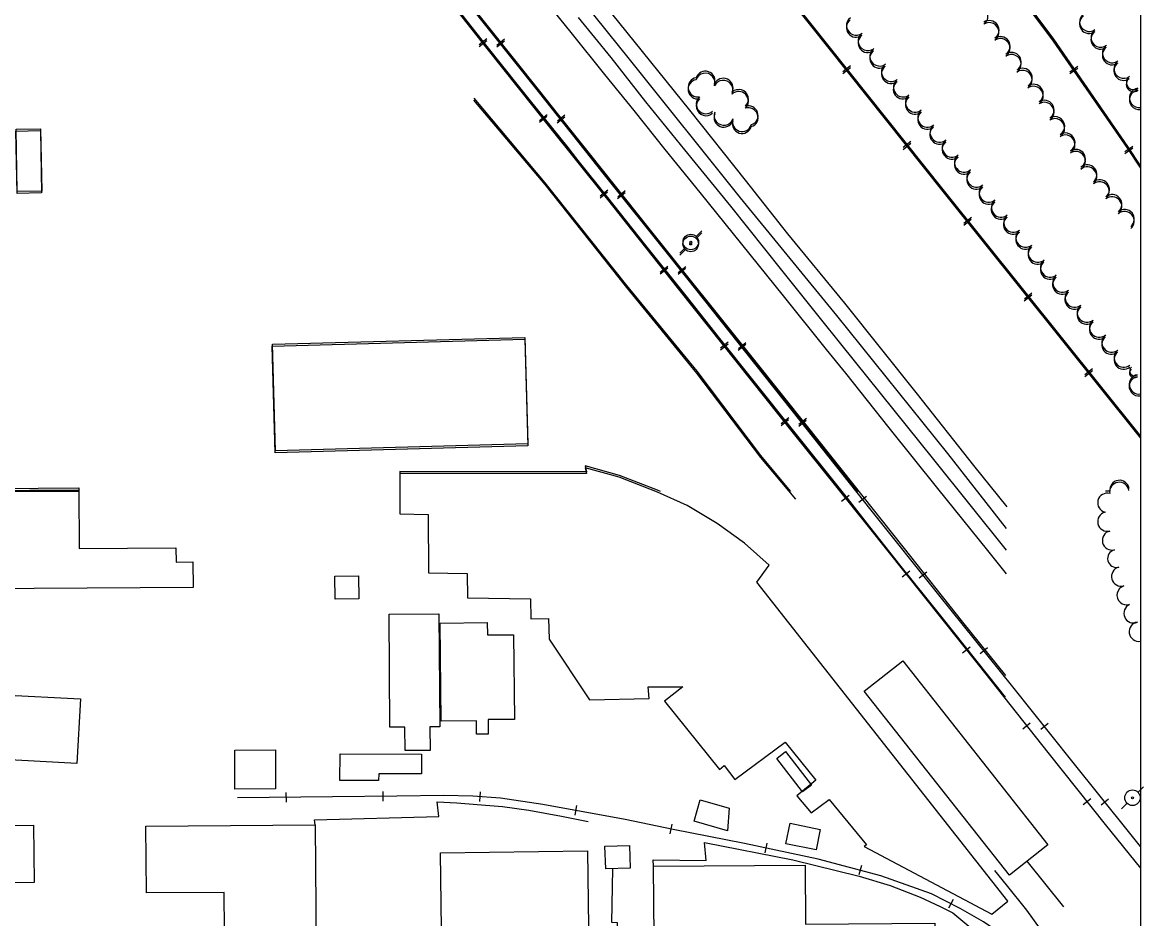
# Model space of a CAD drawing. Extents: x -25029 to 2274964, y -81170 to 687028.
# Drawn here: x 14099 to 15255, y -67885 to -66960 of the extents above; entities that cross this region are included whole.
import ezdxf

# ---------------------------------------------------------------- set-up
doc = ezdxf.new("R2010")
doc.units = 0
for name, color, linetype in [('60', 7, 'Continuous'), ('BLDG', 7, 'Continuous'), ('RD_X_RR_1', 7, 'Continuous'), ('RR', 7, 'Continuous'), ('TRANSPWRLN', 7, 'Continuous'), ('TREES', 7, 'Continuous'), ('WALL', 7, 'Continuous')]:
    doc.layers.add(name, color=color, linetype=linetype)

msp = doc.modelspace()

# ---------------------------------------------------------------- linework, layer by layer
at = {"layer": '60'}
msp.add_lwpolyline([(10251.6, -64748.4), (15251.6, -64748.4), (15251.6, -68748.4), (10251.6, -68748.4)], close=True, dxfattribs=at)
at = {"layer": 'BLDG'}
for p, q in [((14004.6, -67441.5), (14156.7, -67440.5)), ((14156.7, -67440.5), (14156.8, -67444.2)), ((14156.8, -67444.2), (14004.7, -67444.2))]:
    msp.add_line(p, q, dxfattribs=at)
for points in [[(14117.3, -67069.9), (14118.4, -67134.3), (14093.1, -67134.8), (14092, -67070.4)], [(14117.2, -67071.9), (14118.3, -67136.2), (14093, -67136.7), (14091.9, -67072.3)], [(14356.3, -67294.2), (14616.8, -67287.2), (14619.8, -67397.2), (14359.3, -67404.2)], [(14356.4, -67292.2), (14616.9, -67285.2), (14619.9, -67395.2), (14359.4, -67402.2)], [(13945.8, -67464.1), (14004.7, -67463.7), (14004.5, -67443.5), (14156.6, -67442.4), (14157, -67502.9), (14256.9, -67502.3), (14257, -67517), (14274.3, -67516.9), (14274.5, -67543.2), (13946.3, -67545.4)], [(14445.2, -67531.2), (14445.5, -67555), (14421.1, -67555.3), (14420.8, -67531.5)], [(14528.2, -67570.4), (14529.1, -67687.1), (14518.8, -67687.2), (14519, -67711.4), (14493.2, -67711.6), (14493, -67687.3), (14477.5, -67687.4), (14476.7, -67570.8)], [(14577.9, -67579.5), (14578.1, -67592.2), (14605.1, -67592), (14606, -67679.3), (14578.8, -67679.6), (14579, -67694.5), (14566.9, -67694.6), (14566.8, -67680.8), (14530.3, -67681.2), (14529.3, -67580.1)], [(15006.6, -67618.9), (15156.3, -67808.9), (15116.6, -67840.1), (14966.9, -67650.2)], [(14012.8, -67655), (14046.3, -67656.8), (14045.1, -67679.3), (14064.9, -67680.4), (14065.5, -67670.1), (14076.8, -67670.7), (14077.7, -67653.9), (14158.4, -67658.2), (14154.8, -67724.9), (14009.4, -67717.1)], [(14359.7, -67751.1), (14317.7, -67751.2), (14317.7, -67711), (14359.6, -67710.9)], [(14510, -67735.6), (14466, -67735.4), (14465.9, -67742.5), (14426, -67742.3), (14426.1, -67715), (14510.1, -67715.4)], [(14885.7, -67712.5), (14912.5, -67747.1), (14903.3, -67754.2), (14876.5, -67719.6)], [(14825.7, -67794.4), (14791.3, -67784.5), (14797.7, -67762.4), (14827.5, -67770.9)], [(14401.4, -67916.5), (14339.6, -67917), (14339.5, -67896.8), (14306.8, -67897), (14306.5, -67857.8), (14226.4, -67858.4), (14225.8, -67789.4), (14400.4, -67788)], [(14917.1, -67814), (14886.1, -67807.6), (14890.5, -67786.4), (14921.5, -67792.8)], [(13948.6, -67789.8), (14110.1, -67788.4), (14110.7, -67847.6), (13949.1, -67849)], [(14725.5, -67832.8), (14700.2, -67833.7), (14699.4, -67810.1), (14724.6, -67809.3)], [(14681.4, -67815.1), (14683.7, -67998.4), (14532, -68000.3), (14529.7, -67817)], [(14906, -67829.7), (14906.4, -67890.7), (15039.7, -67889.7), (15040.3, -67959.4), (15071, -67959.1), (15071.1, -67978.3), (15080.7, -67978.2), (15080.8, -67989.2), (15106.3, -67989), (15106.4, -67999.9), (15080.4, -68000.1), (15080.5, -68015.8), (15119.2, -68015.4), (15120.2, -68137.2), (14906.6, -68138.9), (14906.2, -68078.4), (14740.8, -68079.8), (14740.3, -68013.5), (14751.1, -68013.4), (14749.6, -67830.9)]]:
    msp.add_lwpolyline(points, close=True, dxfattribs=at)
for points in [[(14756.6, -67444.1), (14753.7, -67442.8), (14714.3, -67427.6), (14679.1, -67417.8), (14680.3, -67423.8), (14487.9, -67423.6), (14487.9, -67444.2)], [(14868.9, -67520.3), (14843.2, -67497.5), (14815.2, -67477.2), (14784.3, -67458.6), (14753.5, -67444.8), (14714.1, -67429.6), (14679, -67419.8), (14680.2, -67425.8), (14487.8, -67425.6), (14487.8, -67467.3), (14517.2, -67467.9), (14517.5, -67528), (14557.4, -67528.9), (14557.6, -67554), (14622.7, -67554.8), (14622.8, -67575.6), (14641.3, -67575.2), (14641.8, -67596.7), (14683.3, -67659.1), (14744.9, -67657.7), (14744, -67645.9), (14779.8, -67645.8), (14760.7, -67660.7), (14817.4, -67730.9), (14822.2, -67726.8), (14833.4, -67741.5), (14885.1, -67702.7), (14917, -67742.2), (14897.2, -67758.2), (14912.2, -67775.9), (14930.6, -67762.1), (14969, -67808.8), (14966.6, -67810.6), (15098.3, -67880.4), (15115, -67866.8), (14855.9, -67537.7), (14868.9, -67520.3)]]:
    msp.add_lwpolyline(points, dxfattribs=at)
at = {"layer": 'RD_X_RR_1'}
for points in [[(13395.3, -65339.7), (13433.4, -65379.3), (13463.8, -65409.9), (13492.5, -65440.8), (13591.3, -65564.7), (13711.6, -65713.7), (13824.7, -65854.3), (13933.5, -65990.2), (14049.2, -66134), (14148.4, -66257.1), (14235.1, -66364.6), (14328.8, -66481.5), (14418.8, -66593.2), (14492.8, -66685.5), (14565.5, -66775.5), (14617.2, -66840.2), (14786.5, -67050.7), (14843.9, -67123.1), (14887.8, -67178.4), (14946.3, -67249.9), (15021.3, -67343.8), (15079.6, -67417.4), (15113.9, -67460.1)], [(15113.7, -67482.3), (15053.2, -67405.1), (14938.7, -67262.7), (14839.2, -67141.1), (14724.7, -66998.2), (14619.9, -66867.6), (14566, -66799.7), (14513.3, -66734.3), (14447.1, -66651.9), (14373.1, -66560.2), (14259.4, -66418), (14201, -66345.8), (14147.9, -66279.1), (14088.8, -66205.4)], [(14064.6, -66320.8), (14119, -66388.5), (14180.9, -66466.4), (14230.7, -66528.8), (14271.7, -66580.4), (14330.2, -66652), (14378.9, -66714), (14428.8, -66776.8), (14478.6, -66839.1), (14536.1, -66911.6), (14566, -66948.6), (14622.6, -67019.7), (14684.6, -67097.2), (14743.1, -67171), (14852.2, -67307.2), (14908, -67377.1), (14954.7, -67436.1), (15006.6, -67501.2), (15068.3, -67579.2), (15112.4, -67634.2)], [(14524.7, -66919.1), (14571.1, -66977.4), (14613.7, -67030.5), (14661, -67089.4), (14697.2, -67136.5), (14735.8, -67183.6), (14782.9, -67242.4), (14826.4, -67297.7), (14865.8, -67346.8), (14922.3, -67417.8), (14949.1, -67451.1), (14972.4, -67480.7), (15003.3, -67520), (15045.4, -67572.4), (15095.1, -67634.9), (15112.2, -67656.4)], [(14620.4, -66916.2), (14664.2, -66970.8), (14699, -67013.9), (14729.1, -67051.1), (14761, -67091.3), (14797.4, -67135.7), (14883.1, -67242.5), (14927.5, -67297.8), (14947.5, -67322.3), (14992.3, -67378.5), (15042.4, -67441.1), (15093.8, -67505), (15113.3, -67529.3)], [(15113.5, -67504.7), (15038.5, -67411.2), (14942.8, -67291.8), (14921.6, -67265.8), (14881.9, -67215.9), (14829.2, -67149.9), (14781.6, -67091.8), (14741.7, -67042.1), (14705.7, -66996.4), (14672, -66955.2)]]:
    msp.add_lwpolyline(points, dxfattribs=at)
at = {"layer": 'RR'}
for p, q in [((14569.7, -66983), (14577.5, -66976.8)), ((14595.8, -66977.6), (14588, -66983.9)), ((14569.6, -66985), (14577.4, -66978.8)), ((14595.7, -66979.6), (14587.9, -66985.9)), ((14944.7, -67013), (14952.5, -67006.7)), ((14944.8, -67010.9), (14952.6, -67004.7)), ((15178.8, -67011.1), (15187.1, -67005.4)), ((15178.8, -67013.1), (15187, -67007.5)), ((14631.7, -67063.3), (14639.6, -67057.1)), ((14631.8, -67061.3), (14639.7, -67055.1)), ((14658, -67057.9), (14650.2, -67064.1)), ((14658.1, -67055.8), (14650.3, -67062.1)), ((15007, -67091.2), (15014.8, -67085)), ((15007.1, -67089.1), (15014.9, -67082.9)), ((15235.5, -67095.4), (15243.8, -67089.8)), ((15235.6, -67093.3), (15243.9, -67087.8)), ((14694.3, -67141.4), (14702.1, -67135.1)), ((14694.4, -67139.3), (14702.2, -67133.1)), ((14720.2, -67136.1), (14712.4, -67142.4)), ((14720.3, -67134.1), (14712.5, -67140.4)), ((15069.4, -67169.4), (15077.2, -67163.1)), ((15069.5, -67167.3), (15077.3, -67161.1)), ((14756.3, -67219.8), (14764.1, -67213.6)), ((14756.4, -67217.8), (14764.2, -67211.6)), ((14782.6, -67214.3), (14774.8, -67220.5)), ((14782.7, -67212.3), (14774.9, -67218.5)), ((15131.9, -67247.4), (15139.7, -67241.2)), ((15132, -67245.4), (15139.8, -67239.1)), ((14818.7, -67296), (14826.5, -67289.8)), ((14844.8, -67290.7), (14837, -67296.9)), ((14818.6, -67298), (14826.4, -67291.8)), ((14844.7, -67292.7), (14836.9, -67298.9)), ((15194.3, -67325.5), (15202.2, -67319.3)), ((15194.5, -67323.4), (15202.3, -67317.2)), ((14881, -67376.2), (14888.8, -67369.9)), ((14881.2, -67374.1), (14889, -67367.9)), ((14907, -67370.9), (14899.2, -67377.1)), ((14907.1, -67368.9), (14899.3, -67375.1)), ((14943.5, -67454.2), (14951.3, -67448)), ((14969.1, -67449.3), (14961.3, -67455.5)), ((15005.9, -67532.4), (15013.7, -67526.2)), ((15031.5, -67527.4), (15023.6, -67533.7)), ((15068.2, -67610.6), (15076, -67604.4)), ((15094.1, -67605.4), (15086.3, -67611.6)), ((15130.3, -67689), (15138.1, -67682.8)), ((15156.6, -67683.5), (15148.8, -67689.7)), ((14370.3, -67754.9), (14370.4, -67764.9)), ((14470.2, -67753.7), (14470.4, -67763.7)), ((14570.6, -67754), (14569.9, -67764)), ((15192.6, -67767.2), (15200.4, -67761)), ((15218.9, -67761.7), (15211.1, -67767.9)), ((14670.1, -67768.2), (14668.3, -67778.1)), ((14768.3, -67787.5), (14766.3, -67797.3)), ((14866.4, -67807.2), (14864.3, -67817)), ((14964, -67830), (14961.4, -67839.7)), ((15058.4, -67865.2), (15053.8, -67874.1))]:
    msp.add_line(p, q, dxfattribs=at)
for points in [[(13826.3, -65472.5), (14076.7, -65750.1), (14304.8, -66002.3), (14582.9, -66309.7), (14854, -66609.2), (15003.8, -66778), (15045, -66826.2), (15085.9, -66877.2), (15120.2, -66921.3), (15161.9, -66977.7), (15238.3, -67088.4), (15251.7, -67108.4)], [(13826.4, -65474.4), (14076.8, -65752.1), (14304.8, -66004.3), (14582.9, -66311.7), (14853.9, -66611.3), (15003.7, -66780), (15044.9, -66828.2), (15085.8, -66879.3), (15120.2, -66923.4), (15161.8, -66979.7), (15238.2, -67090.5), (15251.6, -67110.5)], [(13794.6, -65561.9), (13949, -65754.8), (14132.5, -65984.4), (14275.5, -66163.2), (14514.7, -66463.6), (14792.6, -66811.8), (15048, -67132.5), (15251.8, -67387)], [(13794.7, -65563.8), (13949.1, -65756.7), (14132.5, -65986.3), (14275.5, -66165.2), (14514.7, -66465.5), (14792.5, -66813.9), (15047.9, -67134.6), (15251.6, -67389.1)], [(14960.4, -67444.1), (14900.5, -67368.5), (14836.8, -67288.6), (14766.6, -67200), (14699, -67115.5), (14630.8, -67029.5), (14557.6, -66937.8), (14499.8, -66865.9), (14433.6, -66783.3), (14372.4, -66705.8), (14308.7, -66626.5), (14248.9, -66551.5), (14199, -66489), (14147.4, -66424.1), (14105, -66370.7), (14022.1, -66266.9), (13948.7, -66175.9), (13868.6, -66074.7), (13788.9, -65974.5), (13732, -65903.8)], [(13732, -65924.3), (13826.4, -66042.7), (13932.8, -66175.6), (13998.3, -66257.7), (14068.5, -66346.1), (14150.2, -66448.4), (14234, -66553.8), (14330.5, -66674.7), (14417.5, -66783.5), (14509.1, -66898.1), (14577.7, -66985.1), (14642.2, -67066.3), (14700.7, -67139.1), (14775.2, -67233.5), (14893.8, -67381.9), (14943.6, -67444.1)], [(13732, -65926.2), (13826.5, -66044.6), (13932.8, -66177.5), (13998.3, -66259.7), (14068.5, -66348.1), (14150.2, -66450.4), (14234, -66555.7), (14330.4, -66676.6), (14417.5, -66785.4), (14509, -66900.1), (14577.6, -66987.1), (14642.1, -67068.3), (14700.6, -67141.2), (14775.1, -67235.5), (14893.6, -67383.9), (14970.8, -67480.4), (15084.3, -67622.8), (15157.4, -67715.2), (15215.4, -67787.7), (15251.6, -67832.9)], [(15251.6, -67810.6), (15240.6, -67796.8), (15180.9, -67722.2), (15120.1, -67645.6), (15043.9, -67551), (14973.9, -67463.4), (14900.4, -67370.5), (14836.7, -67290.6), (14766.5, -67202), (14698.9, -67117.5), (14630.8, -67031.5), (14557.5, -66939.8), (14499.7, -66867.8), (14433.6, -66785.3), (14372.4, -66707.8), (14308.7, -66628.5), (14248.8, -66553.4), (14199, -66490.9), (14147.4, -66426), (14105, -66372.6), (14022.1, -66268.8)], [(15242, -68033.3), (15202.6, -67986.9), (15180.4, -67960.5), (15150.9, -67932.7), (15124.1, -67911.3), (15089.9, -67888.3), (15065.6, -67874.6), (15036.2, -67859.2), (14984.1, -67840.6), (14919.4, -67823.4), (14843.2, -67807.5), (14769.9, -67793), (14720.2, -67782.5), (14635.4, -67767), (14591.7, -67760.5), (14563.1, -67758.5), (14533.3, -67757.9), (14484.8, -67758.5), (14418.3, -67759.4), (14320.5, -67760.4)], [(15251.6, -68047.8), (15243, -68034.8), (15212.6, -67989.5), (15193, -67959.8), (15176.6, -67935.5), (15161.5, -67913.7), (15148.7, -67895.8), (15134.4, -67876.1), (15113.5, -67850.1), (15101.5, -67835.4)]]:
    msp.add_lwpolyline(points, dxfattribs=at)
at = {"layer": 'TRANSPWRLN'}
for p, q in [((14793.5, -67183.3), (14799.3, -67177.5)), ((14793.6, -67181.2), (14799.4, -67175.4)), ((14776.5, -67200.3), (14782.3, -67194.5)), ((14776.6, -67198.2), (14782.4, -67192.4)), ((15249.1, -67754.7), (15254.9, -67748.9)), ((15232.1, -67771.7), (15237.9, -67765.9))]:
    msp.add_line(p, q, dxfattribs=at)
for centre, radius in [((14787.8, -67188.8), 8.01), ((14787.9, -67186.8), 8.01), ((14787.9, -67186.9), 1), ((14787.8, -67188.9), 1), ((15243.5, -67760.2), 8.01), ((15243.5, -67760.3), 1)]:
    msp.add_circle(centre, radius, dxfattribs=at)
at = {"layer": 'TREES'}
for centre, radius, start, end in [((14958.5, -66963.4), 10, 127.0491, 307.0491), ((15084.4, -66954), 10, 304.7657, 124.7657), ((15198.8, -66961.7), 10, 126.2722, 306.2722), ((15198.9, -66959.6), 10, 126.2792, 306.2792), ((14958.4, -66965.5), 10, 127.0421, 307.0421), ((15095.8, -66970.4), 10, 304.7657, 124.7657), ((15095.9, -66968.3), 10, 304.7727, 124.7727), ((14970.5, -66981.4), 10, 127.0421, 307.0421), ((14970.6, -66979.4), 10, 127.0491, 307.0491), ((15107.2, -66986.8), 10, 304.7657, 124.7657), ((15107.3, -66984.8), 10, 304.7727, 124.7727), ((15210.6, -66977.8), 10, 126.2722, 306.2722), ((15210.7, -66975.8), 10, 126.2792, 306.2792), ((14982.5, -66997.4), 10, 127.0421, 307.0421), ((14982.6, -66995.3), 10, 127.0491, 307.0491), ((15222.4, -66994), 10, 126.2722, 306.2722), ((15222.5, -66991.9), 10, 126.2792, 306.2792), ((15118.6, -67003.3), 10, 304.7657, 124.7657), ((15118.7, -67001.2), 10, 304.7727, 124.7727), ((15234.4, -67008), 10, 126.2792, 306.2792), ((14802.8, -67022.6), 10, 341.2532, 161.2532), ((14802.9, -67020.6), 10, 341.2602, 161.2602), ((14994.6, -67013.3), 10, 127.4114, 307.4114), ((14994.7, -67011.3), 10, 127.4184, 307.4184), ((15130, -67019.7), 10, 304.7657, 124.7657), ((15130.1, -67017.6), 10, 304.7727, 124.7727), ((15234.3, -67010.1), 10, 126.2722, 306.2722), ((14795.1, -67029.2), 10, 99.9226, 279.9226), ((14795.2, -67027.2), 10, 99.9296, 279.9296), ((14821.4, -67030), 10, 335.4597, 155.4597), ((14821.5, -67027.9), 10, 335.4667, 155.4667), ((15006.8, -67029.2), 10, 127.4115, 307.4115), ((15006.9, -67027.2), 10, 127.4185, 307.4185), ((15141.5, -67034), 10, 304.7727, 124.7727), ((15244.6, -67024.2), 7.51, 126.2722, 306.2722), ((15244.7, -67022.1), 7.51, 126.2792, 306.2792), ((14837.3, -67041.5), 10, 312.887, 132.887), ((14837.4, -67039.4), 10, 312.894, 132.894), ((15019.3, -67042.8), 10, 129.2778, 309.2778), ((15141.4, -67036.1), 10, 304.7657, 124.7657), ((15250.4, -67038.1), 10, 97.3437, 277.3437), ((15250.4, -67040.2), 10, 97.3367, 277.3367), ((14803.6, -67044.5), 10, 132.3819, 312.3819), ((14803.6, -67046.5), 10, 132.3749, 312.3749), ((14847.3, -67056.2), 10, 288.2824, 108.2824), ((15019.2, -67044.9), 10, 129.2708, 309.2708), ((15152.6, -67052.7), 10, 303.4292, 123.4292), ((15152.7, -67050.6), 10, 303.4362, 123.4362), ((14821.9, -67058.3), 10, 159.1579, 339.1579), ((14822, -67056.3), 10, 159.1649, 339.1649), ((14847.3, -67058.3), 10, 288.2754, 108.2754), ((15031.9, -67058.3), 10, 129.2778, 309.2778), ((15031.9, -67060.4), 10, 129.2708, 309.2708), ((15163.5, -67069.5), 10, 302.2598, 122.2598), ((15163.6, -67067.4), 10, 302.2668, 122.2668), ((14840.8, -67064.8), 10, 162.7974, 342.7974), ((14840.9, -67062.8), 10, 162.8044, 342.8044), ((15044.5, -67075.9), 10, 129.2708, 309.2708), ((15044.6, -67073.8), 10, 129.2778, 309.2778), ((15057.3, -67089.3), 10, 129.2778, 309.2778), ((15174.2, -67086.4), 10, 302.2598, 122.2598), ((15174.3, -67084.3), 10, 302.2668, 122.2668), ((15057.2, -67091.3), 10, 129.2708, 309.2708), ((15184.9, -67103.3), 10, 302.7513, 122.7513), ((15185, -67101.2), 10, 302.7583, 122.7583), ((15069.8, -67106.8), 10, 129.2708, 309.2708), ((15069.9, -67104.8), 10, 129.2778, 309.2778), ((15082.5, -67122.3), 10, 129.2708, 309.2708), ((15082.6, -67120.2), 10, 129.2778, 309.2778), ((15196.7, -67119.3), 10, 309.9946, 129.9946), ((15196.8, -67117.2), 10, 310.0016, 130.0016), ((15095.2, -67135.7), 10, 129.2778, 309.2778), ((15209.6, -67134.6), 10, 309.9946, 129.9946), ((15209.7, -67132.6), 10, 310.0016, 130.0016), ((15095.2, -67137.8), 10, 129.2708, 309.2708), ((15222.5, -67150), 10, 309.9946, 129.9946), ((15222.6, -67147.9), 10, 310.0016, 130.0016), ((15107.8, -67153.3), 10, 129.2708, 309.2708), ((15107.9, -67151.2), 10, 129.2778, 309.2778), ((15120.5, -67168.8), 10, 129.2708, 309.2708), ((15120.6, -67166.7), 10, 129.2778, 309.2778), ((15235.3, -67165.3), 10, 309.9946, 129.9946), ((15235.4, -67163.2), 10, 310.0016, 130.0016), ((15133.2, -67182.2), 10, 129.2778, 309.2778), ((15241.7, -67173), 2.329443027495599e-11, 308.6598, 128.6598), ((15241.8, -67170.9), 2.3294430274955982e-11, 308.6668, 128.6668), ((15133.1, -67184.2), 10, 129.2708, 309.2708), ((15145.8, -67199.7), 10, 129.2708, 309.2708), ((15145.9, -67197.7), 10, 129.2778, 309.2778), ((15158.5, -67215.2), 10, 129.2708, 309.2708), ((15158.6, -67213.1), 10, 129.2778, 309.2778), ((15171.2, -67228.6), 10, 129.2778, 309.2778), ((15171.1, -67230.7), 10, 129.2708, 309.2708), ((15183.8, -67246.2), 10, 129.2708, 309.2708), ((15183.9, -67244.1), 10, 129.2778, 309.2778), ((15196.4, -67261.7), 10, 129.2708, 309.2708), ((15196.5, -67259.6), 10, 129.2778, 309.2778), ((15209.2, -67275.1), 10, 129.2778, 309.2778), ((15209.1, -67277.1), 10, 129.2708, 309.2708), ((15221.7, -67292.6), 10, 129.2708, 309.2708), ((15221.9, -67290.5), 10, 129.2778, 309.2778), ((15234.4, -67308.1), 10, 129.2708, 309.2708), ((15234.5, -67306), 10, 129.2778, 309.2778), ((15250.2, -67333.7), 10, 98.9127, 278.9127), ((15245.4, -67321.9), 5.05, 127.9367, 307.9367), ((15245.6, -67319.8), 5.05, 127.9437, 307.9437), ((15250.1, -67335.7), 10, 98.9057, 278.9057), ((15229.9, -67444.7), 10, 8.7223, 188.7223), ((15230.1, -67442.6), 10, 8.7293, 188.3695), ((15240, -67441.1), 0.0134, 323.5379, 143.5379), ((15217.6, -67455.9), 10, 76.0344, 256.0344), ((15217.8, -67453.8), 10, 77.6013, 102.4127), ((15239.8, -67443.2), 0.0134, 323.5309, 143.5309), ((15217.6, -67475.3), 10, 103.9094, 283.9094), ((15222.4, -67494.7), 10, 103.9094, 283.9094), ((15227.1, -67513.4), 9.24, 103.9094, 283.9094), ((15231.9, -67532), 10, 105.2147, 285.2147), ((15237.5, -67551.2), 10, 107.5101, 287.5101), ((15244.6, -67569.9), 10, 113.8541, 293.8541), ((15250.1, -67588.9), 10, 98.6497, 278.6497)]:
    msp.add_arc(centre, radius, start, end, dxfattribs=at)
at = {"layer": 'WALL'}
msp.add_line((15172.7, -67872.9), (15134.9, -67825.7), dxfattribs=at)
for points in [[(14563.9, -67040.5), (14637.3, -67127.6), (14721.6, -67233.7), (14793.9, -67322), (14859.7, -67409), (14895.8, -67452.3)], [(14564, -67038.5), (14637.4, -67125.6), (14721.7, -67231.7), (14794.1, -67320), (14859.9, -67407), (14890.8, -67444.1)], [(14400.4, -67788), (14399.9, -67783.1), (14528.2, -67779.7), (14526.4, -67764.5), (14546.6, -67765.4), (14567.7, -67767), (14593.7, -67769.3), (14620.8, -67773), (14654.5, -67779.1), (14681.9, -67784.6)], [(14749.6, -67830.9), (14749.1, -67824.2), (14803.8, -67825), (14802.1, -67806.4), (14893.3, -67824.3), (14961.7, -67841.1), (14993.7, -67850.7), (15024.6, -67862.9), (15045.2, -67872.4), (15058.2, -67878.9), (15087.1, -67902.9), (15069, -67921.9), (15145.6, -67991.5), (15167.3, -68062)], [(14689.2, -68084.4), (14687.9, -67957.6), (14711.9, -67957.2), (14712.2, -67889.3), (14706.4, -67888.8), (14707.4, -67833.4)]]:
    msp.add_lwpolyline(points, dxfattribs=at)

doc.saveas('drawing.dxf')
